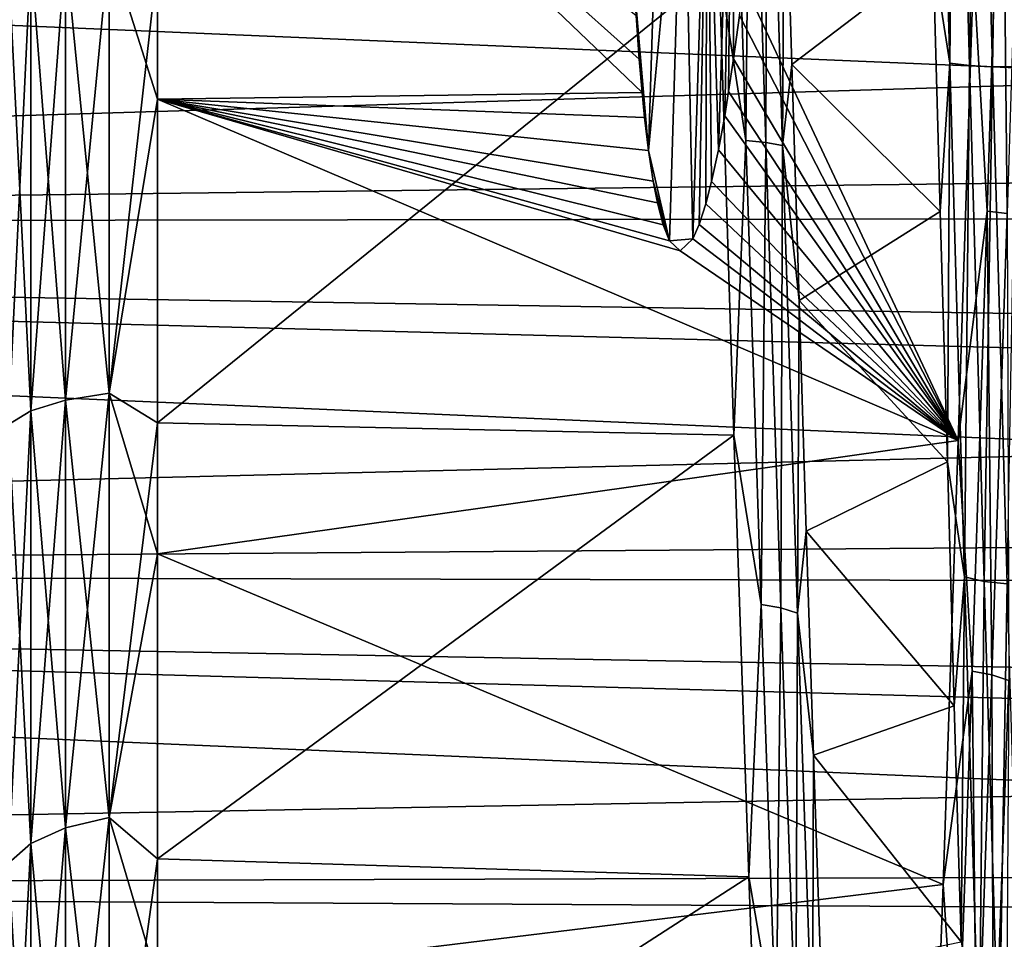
# Model space of a CAD drawing. Header units: metres. Extents: x -95 to 103, y -12 to 12.
# Tile 497 of 520: x 92.56 to 95.7, y -4.63 to -1.69. Entities that reach past the tile are written whole.
import ezdxf

# ---------------------------------------------------------------- set-up
doc = ezdxf.new("R2010")
doc.units = ezdxf.units.M
doc.layers.add('solid_P74500_01', color=7, linetype='CONTINUOUS')

msp = doc.modelspace()

# ---------------------------------------------------------------- linework, layer by layer
at = {"layer": 'solid_P74500_01'}
for points in [[(95.527618, -1.832674, 10.233806), (95.48056, -0.145566, 10.397204), (95.474945, -1.493799, 10.232132)], [(95.543755, -0.14608, 10.44209), (95.48056, -0.145566, 10.397204), (95.527618, -1.832674, 10.233806)], [(95.59082, -1.840475, 10.278003), (95.543755, -0.14608, 10.44209), (95.527618, -1.832674, 10.233806)], [(95.616989, -0.146394, 10.466323), (95.543755, -0.14608, 10.44209), (95.59082, -1.840475, 10.278003)], [(95.664047, -1.844723, 10.301859), (95.616989, -0.146394, 10.466323), (95.59082, -1.840475, 10.278003)], [(95.69355, -0.146446, 10.466258), (95.616989, -0.146394, 10.466323), (95.664047, -1.844723, 10.301859)], [(95.740608, -1.844764, 10.301786), (95.69355, -0.146446, 10.466258), (95.664047, -1.844723, 10.301859)], [(95.766754, -0.146219, 10.441912), (95.69355, -0.146446, 10.466258), (95.740608, -1.844764, 10.301786)], [(92.84594, -1.461071, -9.224837), (93, -0.445116, -9.304859), (93, -1.947662, -9.109618)], [(93, -0.445116, -9.304859), (94.536697, -1.820399, -9.135901), (94.545837, -1.926306, -9.114159)], [(93, -1.947662, -9.109618), (93, -0.445116, -9.304859), (94.545837, -1.926306, -9.114159)], [(93, -0.445116, -9.304859), (94.526764, -1.680626, -9.162643), (94.536697, -1.820399, -9.135901)], [(94.877426, -2.079785, 9.084027), (94.829308, -0.54183, 9.303111), (94.791595, -1.529675, 9.18905)], [(94.89254, -0.54345, 9.331644), (94.829308, -0.54183, 9.303111), (94.877426, -2.079785, 9.084027)], [(94.89254, -0.54345, 9.331644), (94.877426, -2.079785, 9.084027), (94.940659, -2.086122, 9.111895)], [(94.89254, -0.54345, 9.331644), (94.940659, -2.086122, 9.111895), (94.945923, -0.546039, 9.375858)], [(94.940659, -2.086122, 9.111895), (94.994041, -2.09602, 9.155066), (94.945923, -0.546039, 9.375858)], [(94.945923, -0.546039, 9.375858), (94.994041, -2.09602, 9.155066), (95.000771, -1.073018, 9.386807)], [(94.612534, -0.657172, -9.413298), (94.566711, -2.111802, -9.072972), (94.520752, -1.57886, -9.180727)], [(94.612534, -0.657172, -9.413298), (94.677719, -0.918904, -9.394466), (94.566711, -2.111802, -9.072972)], [(94.75428, -0.917771, -9.394605), (94.835495, -0.654768, -9.413482), (94.789719, -2.109389, -9.073534)], [(94.835495, -0.654768, -9.413482), (94.809624, -2.001109, -9.098027), (94.789719, -2.109389, -9.073534)], [(94.835495, -0.654768, -9.413482), (94.822319, -1.923461, -9.114759), (94.809624, -2.001109, -9.098027)], [(94.835495, -0.654768, -9.413482), (94.837898, -1.81907, -9.136166), (94.822319, -1.923461, -9.114759)], [(94.835495, -0.654768, -9.413482), (94.85643, -1.680804, -9.162611), (94.837898, -1.81907, -9.136166)], [(95.695488, -0.772905, -9.286277), (95.647369, -2.305079, -9.030398), (95.603165, -1.537409, -9.187759)], [(95.710602, -2.312188, -9.058083), (95.647369, -2.305079, -9.030398), (95.695488, -0.772905, -9.286277)], [(95.710602, -2.312188, -9.058083), (95.695488, -0.772905, -9.286277), (95.75872, -0.775316, -9.314753)], [(94.677719, -0.918904, -9.394466), (94.633316, -2.400117, -9.000998), (94.566711, -2.111802, -9.072972)], [(94.677719, -0.918904, -9.394466), (94.707886, -2.393573, -9.002741), (94.633316, -2.400117, -9.000998)], [(94.677719, -0.918904, -9.394466), (94.75428, -0.917771, -9.394605), (94.707886, -2.393573, -9.002741)], [(94.75428, -0.917771, -9.394605), (94.72802, -2.34806, -9.014719), (94.707886, -2.393573, -9.002741)], [(94.75428, -0.917771, -9.394605), (94.749466, -2.281599, -9.031769), (94.72802, -2.34806, -9.014719)], [(94.75428, -0.917771, -9.394605), (94.767982, -2.210154, -9.049517), (94.749466, -2.281599, -9.031769)], [(94.75428, -0.917771, -9.394605), (94.789719, -2.109389, -9.073534), (94.767982, -2.210154, -9.049517)], [(102.504364, -1.064471, -7.065944), (81, -1.180329, -6.856872), (102.504364, -1.69901, -6.940752)], [(94.994041, -2.09602, 9.155066), (95.024094, -1.837468, 9.267276), (95.000771, -1.073018, 9.386807)], [(95.474945, -1.493799, 10.232132), (95.000771, -1.073018, 9.386807), (95.024094, -1.837468, 9.267276)], [(102.504364, -1.69901, -6.940752), (81, -1.180329, -6.856872), (81, -2.351061, -6.548736)], [(102.504364, -2.133471, 6.819748), (81, -2.393903, 6.533173), (81, -1.222882, 6.849323)], [(102.504364, -1.508094, 6.98472), (102.504364, -2.133471, 6.819748), (81, -1.222882, 6.849323)], [(92.70636, -1.472175, 9.294944), (92.595581, -1.489488, 9.404255), (92.595581, -2.942299, 9.055466)], [(92.70636, -2.908099, 8.95021), (92.70636, -1.472175, 9.294944), (92.595581, -2.942299, 9.055466)], [(92.70636, -1.472175, -9.294944), (92.70636, -2.908099, -8.95021), (92.595581, -1.489488, -9.404255)], [(92.84594, -1.461071, 9.224837), (92.70636, -1.472175, 9.294944), (92.70636, -2.908099, 8.95021)], [(92.84594, -2.886165, 8.882703), (92.84594, -1.461071, 9.224837), (92.70636, -2.908099, 8.95021)], [(92.84594, -1.461071, -9.224837), (92.84594, -2.886165, -8.882703), (92.70636, -1.472175, -9.294944)], [(92.84594, -2.886165, -8.882703), (92.70636, -2.908099, -8.95021), (92.70636, -1.472175, -9.294944)], [(92.84594, -1.461071, -9.224837), (93, -1.947662, -9.109618), (92.84594, -2.886165, -8.882703)], [(92.84594, -2.886165, 8.882703), (93, -1.510159, 9.192277), (92.84594, -1.461071, 9.224837)], [(92.595581, -1.489488, 9.404255), (92.524475, -1.511312, 9.542048), (92.524475, -2.98541, 9.188148)], [(92.595581, -2.942299, 9.055466), (92.595581, -1.489488, 9.404255), (92.524475, -2.98541, 9.188148)], [(92.595581, -1.489488, -9.404255), (92.595581, -2.942299, -9.055466), (92.524475, -1.511312, -9.542048)], [(92.70636, -2.908099, -8.95021), (92.595581, -2.942299, -9.055466), (92.595581, -1.489488, -9.404255)], [(95.497665, -2.306387, 10.080442), (95.474945, -1.493799, 10.232132), (95.024094, -1.837468, 9.267276)], [(95.527618, -1.832674, 10.233806), (95.474945, -1.493799, 10.232132), (95.497665, -2.306387, 10.080442)], [(92.595581, -2.942299, -9.055466), (92.524475, -2.98541, -9.188148), (92.524475, -1.511312, -9.542048)], [(92.84594, -2.886165, 8.882703), (93, -2.980367, 8.825869), (93, -1.510159, 9.192277)], [(93, -1.510159, 9.192277), (93, -2.980367, 8.825869), (94.791595, -1.529675, 9.18905)], [(93, -2.980367, 8.825869), (94.839287, -3.020208, 8.812314), (94.791595, -1.529675, 9.18905)], [(94.877426, -2.079785, 9.084027), (94.791595, -1.529675, 9.18905), (94.839287, -3.020208, 8.812314)], [(94.869247, -1.575601, -9.181287), (95.603165, -1.537409, -9.187759), (95.555168, -3.036711, -8.806641)], [(95.647369, -2.305079, -9.030398), (95.555168, -3.036711, -8.806641), (95.603165, -1.537409, -9.187759)], [(94.520752, -1.57886, -9.180727), (94.566711, -2.111802, -9.072972), (94.526764, -1.680626, -9.162643)], [(94.85643, -1.680804, -9.162611), (94.869247, -1.575601, -9.181287), (95.555168, -3.036711, -8.806641)], [(94.526764, -1.680626, -9.162643), (94.566711, -2.111802, -9.072972), (94.536697, -1.820399, -9.135901)], [(94.837898, -1.81907, -9.136166), (94.85643, -1.680804, -9.162611), (95.555168, -3.036711, -8.806641)], [(102.504364, -1.69901, -6.940752), (81, -2.351061, -6.548736), (102.504364, -2.31963, -6.758697)], [(94.536697, -1.820399, -9.135901), (94.566711, -2.111802, -9.072972), (94.545837, -1.926306, -9.114159)], [(94.822319, -1.923461, -9.114759), (94.837898, -1.81907, -9.136166), (95.555168, -3.036711, -8.806641)], [(94.994041, -2.09602, 9.155066), (95.046974, -2.590396, 9.085825), (95.024094, -1.837468, 9.267276)], [(95.497665, -2.306387, 10.080442), (95.024094, -1.837468, 9.267276), (95.046974, -2.590396, 9.085825)], [(95.527618, -1.832674, 10.233806), (95.497665, -2.306387, 10.080442), (95.520149, -3.104743, 9.865028)], [(95.574684, -3.471652, 9.804409), (95.527618, -1.832674, 10.233806), (95.520149, -3.104743, 9.865028)], [(95.59082, -1.840475, 10.278003), (95.527618, -1.832674, 10.233806), (95.574684, -3.471652, 9.804409)], [(95.637878, -3.486536, 9.84677), (95.59082, -1.840475, 10.278003), (95.574684, -3.471652, 9.804409)], [(95.664047, -1.844723, 10.301859), (95.59082, -1.840475, 10.278003), (95.637878, -3.486536, 9.84677)], [(95.711105, -3.494605, 9.869628), (95.664047, -1.844723, 10.301859), (95.637878, -3.486536, 9.84677)], [(95.740608, -1.844764, 10.301786), (95.664047, -1.844723, 10.301859), (95.711105, -3.494605, 9.869628)], [(92.84594, -2.886165, -8.882703), (93, -1.947662, -9.109618), (93, -3.398683, -8.673379)], [(93, -1.947662, -9.109618), (94.545837, -1.926306, -9.114159), (94.553909, -2.006222, -9.096901)], [(93, -1.947662, -9.109618), (94.667595, -2.431845, -8.992478), (95.555168, -3.036711, -8.806641)], [(93, -3.398683, -8.673379), (93, -1.947662, -9.109618), (95.555168, -3.036711, -8.806641)], [(93, -1.947662, -9.109618), (94.633316, -2.400117, -9.000998), (94.667595, -2.431845, -8.992478)], [(93, -1.947662, -9.109618), (94.61306, -2.34864, -9.014567), (94.633316, -2.400117, -9.000998)], [(93, -1.947662, -9.109618), (94.595062, -2.27896, -9.032434), (94.61306, -2.34864, -9.014567)], [(93, -1.947662, -9.109618), (94.581581, -2.209498, -9.049677), (94.595062, -2.27896, -9.032434)], [(93, -1.947662, -9.109618), (94.566711, -2.111802, -9.072972), (94.581581, -2.209498, -9.049677)], [(93, -1.947662, -9.109618), (94.553909, -2.006222, -9.096901), (94.566711, -2.111802, -9.072972)], [(94.545837, -1.926306, -9.114159), (94.566711, -2.111802, -9.072972), (94.553909, -2.006222, -9.096901)], [(94.809624, -2.001109, -9.098027), (94.822319, -1.923461, -9.114759), (95.555168, -3.036711, -8.806641)], [(94.789719, -2.109389, -9.073534), (94.809624, -2.001109, -9.098027), (95.555168, -3.036711, -8.806641)], [(94.925552, -3.560101, 8.617378), (94.877426, -2.079785, 9.084027), (94.839287, -3.020208, 8.812314)], [(94.940659, -2.086122, 9.111895), (94.877426, -2.079785, 9.084027), (94.925552, -3.560101, 8.617378)], [(94.940659, -2.086122, 9.111895), (94.925552, -3.560101, 8.617378), (94.988777, -3.57098, 8.643821)], [(94.940659, -2.086122, 9.111895), (94.988777, -3.57098, 8.643821), (94.994041, -2.09602, 9.155066)], [(94.988777, -3.57098, 8.643821), (95.042168, -3.587912, 8.684772), (94.994041, -2.09602, 9.155066)], [(94.994041, -2.09602, 9.155066), (95.042168, -3.587912, 8.684772), (95.046974, -2.590396, 9.085825)], [(102.504364, -2.133471, 6.819748), (102.504364, -2.74137, 6.598906), (81, -2.393903, 6.533173)], [(94.566711, -2.111802, -9.072972), (94.633316, -2.400117, -9.000998), (94.581581, -2.209498, -9.049677)], [(94.767982, -2.210154, -9.049517), (94.789719, -2.109389, -9.073534), (95.555168, -3.036711, -8.806641)], [(94.581581, -2.209498, -9.049677), (94.633316, -2.400117, -9.000998), (94.595062, -2.27896, -9.032434)], [(94.749466, -2.281599, -9.031769), (94.767982, -2.210154, -9.049517), (95.555168, -3.036711, -8.806641)], [(94.595062, -2.27896, -9.032434), (94.633316, -2.400117, -9.000998), (94.61306, -2.34864, -9.014567)], [(94.72802, -2.34806, -9.014719), (94.749466, -2.281599, -9.031769), (95.555168, -3.036711, -8.806641)], [(102.504364, -2.31963, -6.758697), (81, -2.351061, -6.548736), (102.504364, -2.921246, -6.521272)], [(95.520149, -3.104743, 9.865028), (95.497665, -2.306387, 10.080442), (95.046974, -2.590396, 9.085825)], [(95.647369, -2.305079, -9.030398), (95.599251, -3.772902, -8.52744), (95.555168, -3.036711, -8.806641)], [(95.662483, -3.784511, -8.553576), (95.599251, -3.772902, -8.52744), (95.647369, -2.305079, -9.030398)], [(95.662483, -3.784511, -8.553576), (95.647369, -2.305079, -9.030398), (95.710602, -2.312188, -9.058083)], [(95.662483, -3.784511, -8.553576), (95.710602, -2.312188, -9.058083), (95.715866, -3.802442, -8.594104)], [(102.504364, -2.921246, -6.521272), (81, -2.351061, -6.548736), (81, -3.450535, -6.041576)], [(94.707886, -2.393573, -9.002741), (94.72802, -2.34806, -9.014719), (95.555168, -3.036711, -8.806641)], [(102.504364, -3.326811, 6.324002), (81, -3.490348, 6.018475), (81, -2.393903, 6.533173)], [(102.504364, -2.74137, 6.598906), (102.504364, -3.326811, 6.324002), (81, -2.393903, 6.533173)], [(94.633316, -2.400117, -9.000998), (94.707886, -2.393573, -9.002741), (94.667595, -2.431845, -8.992478)], [(94.667595, -2.431845, -8.992478), (94.707886, -2.393573, -9.002741), (95.555168, -3.036711, -8.806641)], [(95.042168, -3.587912, 8.684772), (95.070015, -3.326553, 8.844239), (95.046974, -2.590396, 9.085825)], [(95.520149, -3.104743, 9.865028), (95.046974, -2.590396, 9.085825), (95.070015, -3.326553, 8.844239)], [(92.84594, -2.886165, 8.882703), (92.70636, -2.908099, 8.95021), (92.70636, -4.272417, 8.385091)], [(92.84594, -4.240192, 8.321846), (92.84594, -2.886165, 8.882703), (92.70636, -4.272417, 8.385091)], [(92.84594, -2.886165, -8.882703), (92.84594, -4.240192, -8.321846), (92.70636, -2.908099, -8.95021)], [(92.84594, -2.886165, -8.882703), (93, -3.398683, -8.673379), (92.84594, -4.240192, -8.321846)], [(92.84594, -4.240192, 8.321846), (93, -2.980367, 8.825869), (92.84594, -2.886165, 8.882703)], [(102.504364, -2.921246, -6.521272), (81, -3.450535, -6.041576), (102.504364, -3.49893, -6.230422)], [(92.70636, -2.908099, 8.95021), (92.595581, -2.942299, 9.055466), (92.595581, -4.322661, 8.483701)], [(92.70636, -4.272417, 8.385091), (92.70636, -2.908099, 8.95021), (92.595581, -4.322661, 8.483701)], [(92.70636, -2.908099, -8.95021), (92.70636, -4.272417, -8.385091), (92.595581, -2.942299, -9.055466)], [(92.84594, -4.240192, -8.321846), (92.70636, -4.272417, -8.385091), (92.70636, -2.908099, -8.95021)], [(92.595581, -2.942299, 9.055466), (92.524475, -2.98541, 9.188148), (92.524475, -4.385998, 8.608006)], [(92.595581, -4.322661, 8.483701), (92.595581, -2.942299, 9.055466), (92.524475, -4.385998, 8.608006)], [(92.595581, -2.942299, -9.055466), (92.595581, -4.322661, -8.483701), (92.524475, -2.98541, -9.188148)], [(92.70636, -4.272417, -8.385091), (92.595581, -4.322661, -8.483701), (92.595581, -2.942299, -9.055466)], [(92.84594, -4.240192, 8.321846), (93, -4.371728, 8.225967), (93, -2.980367, 8.825869)], [(93, -2.980367, 8.825869), (93, -4.371728, 8.225967), (94.839287, -3.020208, 8.812314)], [(92.595581, -4.322661, -8.483701), (92.524475, -4.385998, -8.608006), (92.524475, -2.98541, -9.188148)], [(93, -4.371728, 8.225967), (94.887039, -4.428966, 8.195292), (94.839287, -3.020208, 8.812314)], [(93, -3.398683, -8.673379), (95.555168, -3.036711, -8.806641), (95.507103, -4.453255, -8.182118)], [(94.925552, -3.560101, 8.617378), (94.839287, -3.020208, 8.812314), (94.887039, -4.428966, 8.195292)], [(95.599251, -3.772902, -8.52744), (95.507103, -4.453255, -8.182118), (95.555168, -3.036711, -8.806641)], [(95.542145, -3.883567, 9.585891), (95.520149, -3.104743, 9.865028), (95.070015, -3.326553, 8.844239)], [(95.574684, -3.471652, 9.804409), (95.520149, -3.104743, 9.865028), (95.542145, -3.883567, 9.585891)], [(102.504364, -3.326811, 6.324002), (102.504364, -3.884996, 5.997289), (81, -3.490348, 6.018475)], [(95.042168, -3.587912, 8.684772), (95.093224, -4.041277, 8.54269), (95.070015, -3.326553, 8.844239)], [(95.542145, -3.883567, 9.585891), (95.070015, -3.326553, 8.844239), (95.093224, -4.041277, 8.54269)], [(92.84594, -4.240192, -8.321846), (93, -3.398683, -8.673379), (93, -4.75979, -8.00768)], [(93, -4.75979, -8.00768), (93, -3.398683, -8.673379), (95.507103, -4.453255, -8.182118)], [(102.504364, -4.047949, -5.888529), (81, -3.450535, -6.041576), (81, -4.443614, -5.353961)], [(102.504364, -3.49893, -6.230422), (81, -3.450535, -6.041576), (102.504364, -4.047949, -5.888529)], [(95.574684, -3.471652, 9.804409), (95.542145, -3.883567, 9.585891), (95.564346, -4.636867, 9.245338)], [(95.621742, -5.016905, 9.115278), (95.574684, -3.471652, 9.804409), (95.564346, -4.636867, 9.245338)], [(95.637878, -3.486536, 9.84677), (95.574684, -3.471652, 9.804409), (95.621742, -5.016905, 9.115278)], [(95.684937, -5.03847, 9.154679), (95.637878, -3.486536, 9.84677), (95.621742, -5.016905, 9.115278)], [(95.711105, -3.494605, 9.869628), (95.637878, -3.486536, 9.84677), (95.684937, -5.03847, 9.154679)], [(102.504364, -4.411354, 5.621443), (81, -4.47598, 5.327133), (81, -3.490348, 6.018475)], [(102.504364, -3.884996, 5.997289), (102.504364, -4.411354, 5.621443), (81, -3.490348, 6.018475)], [(95.758163, -5.050143, 9.175934), (95.711105, -3.494605, 9.869628), (95.684937, -5.03847, 9.154679)], [(94.973671, -4.939206, 7.909392), (94.925552, -3.560101, 8.617378), (94.887039, -4.428966, 8.195292)], [(94.988777, -3.57098, 8.643821), (94.925552, -3.560101, 8.617378), (94.973671, -4.939206, 7.909392)], [(94.988777, -3.57098, 8.643821), (94.973671, -4.939206, 7.909392), (95.036903, -4.954318, 7.933671)], [(94.988777, -3.57098, 8.643821), (95.036903, -4.954318, 7.933671), (95.042168, -3.587912, 8.684772)], [(95.036903, -4.954318, 7.933671), (95.090286, -4.977803, 7.971255), (95.042168, -3.587912, 8.684772)], [(95.042168, -3.587912, 8.684772), (95.090286, -4.977803, 7.971255), (95.093224, -4.041277, 8.54269)], [(95.599251, -3.772902, -8.52744), (95.551125, -5.133112, -7.783806), (95.507103, -4.453255, -8.182118)], [(95.614357, -5.148889, -7.807654), (95.551125, -5.133112, -7.783806), (95.599251, -3.772902, -8.52744)], [(95.614357, -5.148889, -7.807654), (95.599251, -3.772902, -8.52744), (95.662483, -3.784511, -8.553576)], [(95.614357, -5.148889, -7.807654), (95.662483, -3.784511, -8.553576), (95.66774, -5.173284, -7.844649)], [(95.662483, -3.784511, -8.553576), (95.715866, -3.802442, -8.594104), (95.66774, -5.173284, -7.844649)], [(95.66774, -5.173284, -7.844649), (95.715866, -3.802442, -8.594104), (95.708374, -5.085135, -7.964309)], [(95.564346, -4.636867, 9.245338), (95.542145, -3.883567, 9.585891), (95.093224, -4.041277, 8.54269)], [(102.504364, -4.047949, -5.888529), (81, -4.443614, -5.353961), (102.504364, -4.563806, -5.498394)], [(95.090286, -4.977803, 7.971255), (95.116623, -4.728169, 8.182266), (95.093224, -4.041277, 8.54269)], [(95.564346, -4.636867, 9.245338), (95.093224, -4.041277, 8.54269), (95.116623, -4.728169, 8.182266)], [(92.84594, -4.240192, 8.321846), (92.70636, -4.272417, 8.385091), (92.70636, -5.531534, 7.613503)], [(92.84594, -5.489812, 7.556078), (92.84594, -4.240192, 8.321846), (92.70636, -5.531534, 7.613503)], [(92.84594, -4.240192, -8.321846), (92.84594, -5.489812, -7.556078), (92.70636, -4.272417, -8.385091)], [(92.84594, -4.240192, -8.321846), (93, -4.75979, -8.00768), (92.84594, -5.489812, -7.556078)], [(92.84594, -5.489812, 7.556078), (93, -4.371728, 8.225967), (92.84594, -4.240192, 8.321846)], [(92.70636, -4.272417, 8.385091), (92.595581, -4.322661, 8.483701), (92.595581, -5.596586, 7.703039)], [(92.70636, -5.531534, 7.613503), (92.70636, -4.272417, 8.385091), (92.595581, -5.596586, 7.703039)], [(92.70636, -4.272417, -8.385091), (92.70636, -5.531534, -7.613503), (92.595581, -4.322661, -8.483701)], [(92.84594, -5.489812, -7.556078), (92.70636, -5.531534, -7.613503), (92.70636, -4.272417, -8.385091)], [(92.595581, -4.322661, 8.483701), (92.524475, -4.385998, 8.608006), (92.524475, -5.678588, 7.815907)], [(92.595581, -5.596586, 7.703039), (92.595581, -4.322661, 8.483701), (92.524475, -5.678588, 7.815907)], [(92.595581, -4.322661, -8.483701), (92.595581, -5.596586, -7.703039), (92.524475, -4.385998, -8.608006)], [(92.70636, -5.531534, -7.613503), (92.595581, -5.596586, -7.703039), (92.595581, -4.322661, -8.483701)], [(92.595581, -5.596586, -7.703039), (92.524475, -5.678588, -7.815907), (92.524475, -4.385998, -8.608006)], [(92.84594, -5.489812, 7.556078), (93, -5.647433, 7.408444), (93, -4.371728, 8.225967)], [(93, -4.371728, 8.225967), (93, -5.647433, 7.408444), (94.887039, -4.428966, 8.195292)], [(102.504364, -4.411354, 5.621443), (102.504364, -4.901572, 5.199543), (81, -4.47598, 5.327133)], [(93, -5.647433, 7.408444), (94.934738, -5.715355, 7.356171), (94.887039, -4.428966, 8.195292)], [(94.973671, -4.939206, 7.909392), (94.887039, -4.428966, 8.195292), (94.934738, -5.715355, 7.356171)], [(102.504364, -5.042274, -5.063215), (81, -4.443614, -5.353961), (81, -5.30519, -4.501647)], [(102.504364, -4.563806, -5.498394), (81, -4.443614, -5.353961), (102.504364, -5.042274, -5.063215)], [(93, -4.75979, -8.00768), (95.507103, -4.453255, -8.182118), (95.459122, -5.744316, -7.333579)], [(95.551125, -5.133112, -7.783806), (95.459122, -5.744316, -7.333579), (95.507103, -4.453255, -8.182118)], [(102.504364, -5.351635, 4.735047), (81, -5.326975, 4.475948), (81, -4.47598, 5.327133)], [(102.504364, -4.901572, 5.199543), (102.504364, -5.351635, 4.735047), (81, -4.47598, 5.327133)]]:
    msp.add_3dface(points, dxfattribs=at)

doc.saveas('drawing.dxf')
